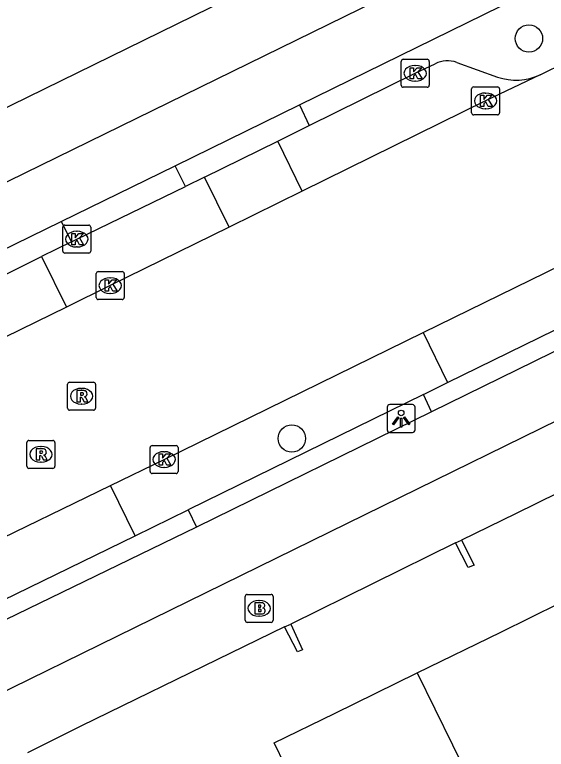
# Model space of a CAD drawing. Extents: x 160457 to 162082, y 388340 to 389736.
# Drawn here: x 161054.75 to 161073.75, y 389145.97 to 389172.21 of the extents above; entities that cross this region are included whole.
import ezdxf

# ---------------------------------------------------------------- set-up
doc = ezdxf.new("R2010")
doc.units = 0
for name, color, linetype in [('IMGEO_Boom', 7, 'Continuous'), ('IMGEO_Brandkraan', 7, 'Continuous'), ('IMGEO_Fietspad_gesloten', 7, 'Continuous'), ('IMGEO_Kolk', 7, 'Continuous'), ('IMGEO_Lichtpunt', 7, 'Continuous'), ('IMGEO_Pand', 7, 'Continuous'), ('IMGEO_Parkeervlak_open', 7, 'Continuous'), ('IMGEO_Rijbaan_lokaal_open', 7, 'Continuous'), ('IMGEO_Rioolput', 7, 'Continuous'), ('IMGEO_Verkeerseiland_open', 7, 'Continuous'), ('IMGEO_Voetpad_open', 7, 'Continuous')]:
    doc.layers.add(name, color=color, linetype=linetype)

msp = doc.modelspace()

# ---------------------------------------------------------------- linework, layer by layer
at = {"layer": 'IMGEO_Boom'}
for centre in [(161073.129, 389171.355), (161064.65, 389157.07)]:
    msp.add_circle(centre, 0.489, dxfattribs=at)
at = {"layer": 'IMGEO_Brandkraan'}
for p, q in [((161062.984, 389150.577), (161062.984, 389151.429)), ((161063.059, 389151.503), (161063.911, 389151.503)), ((161063.472, 389151.283), (161063.497, 389151.283)), ((161063.985, 389151.429), (161063.985, 389150.577)), ((161063.911, 389150.503), (161063.059, 389150.503)), ((161063.495, 389150.723), (161063.47, 389150.723))]:
    msp.add_line(p, q, dxfattribs=at)
for points in [[(161062.984, 389150.577), (161062.984, 389151.429)], [(161063.059, 389151.503), (161063.911, 389151.503)], [(161063.985, 389151.429), (161063.985, 389150.577)], [(161063.332, 389151.203), (161063.332, 389150.803), (161063.545, 389150.803)], [(161063.563, 389151.203), (161063.332, 389151.203)], [(161063.511, 389151.122), (161063.457, 389151.122), (161063.457, 389151.046)], [(161063.457, 389151.046), (161063.51, 389151.046)], [(161063.519, 389150.97), (161063.457, 389150.97), (161063.457, 389150.889)], [(161063.457, 389150.889), (161063.519, 389150.889)], [(161063.911, 389150.503), (161063.059, 389150.503)]]:
    msp.add_lwpolyline(points, dxfattribs=at)
for centre, radius, start, end in [((161063.061, 389151.427), 0.0765, 91.552, 178.448), ((161063.061, 389151.427), 0.0765, 91.552, 178.448), ((161063.909, 389151.427), 0.0765, 1.552, 88.448), ((161063.909, 389151.427), 0.0765, 1.552, 88.448), ((161063.512, 389151.084), 0.0379, 267.8285, 90.9355), ((161063.567, 389151.058), 0.145, 59.4692, 91.5367), ((161063.592, 389151.105), 0.0922, 285.5137, 58.1501), ((161063.597, 389150.913), 0.105, 301.3115, 78.989), ((161063.52, 389150.929), 0.0404, 269.8759, 90.5077), ((161063.551, 389151.054), 0.251, 268.6676, 293.5347), ((161063.061, 389150.579), 0.0765, 181.552, 268.448), ((161063.061, 389150.579), 0.0765, 181.552, 268.448), ((161063.909, 389150.579), 0.0765, 271.552, 358.448), ((161063.909, 389150.579), 0.0765, 271.552, 358.448)]:
    msp.add_arc(centre, radius, start, end, dxfattribs=at)
for centre, major_axis, ratio, start_param, end_param in [((161063.471, 389151.003), (-0.387, 0.002), 0.722429, 4.712389, 7.853982), ((161063.496, 389151.003), (-0.39, 0.002), 0.717154, 1.570796, 4.712389)]:
    msp.add_ellipse(centre, major_axis=major_axis, ratio=ratio, start_param=start_param, end_param=end_param, dxfattribs=at)
at = {"layer": 'IMGEO_Fietspad_gesloten'}
for points in [[(161132.774, 389204.546), (161021.386, 389150.057), (161000, 389139.59), (160954.879, 389117.505), (160945.498, 389112.928)], [(161064.928, 389168.99), (161096.687, 389184.544)], [(161024.136, 389133.21), (161025.633, 389133.947), (161101.935, 389171.343)], [(161060.478, 389166.81), (161064.928, 389168.99)], [(161056.409, 389164.82), (161060.478, 389166.81)], [(161052.01, 389162.673), (161056.409, 389164.82)], [(161077.007, 389161.63), (161069.643, 389158.024)], [(161069.643, 389158.024), (161061.242, 389153.903)], [(161061.242, 389153.903), (161054.017, 389150.401)]]:
    msp.add_lwpolyline(points, dxfattribs=at)
at = {"layer": 'IMGEO_Kolk'}
for p, q in [((161068.562, 389169.689), (161068.562, 389170.541)), ((161068.637, 389170.615), (161069.489, 389170.615)), ((161069.563, 389170.541), (161069.563, 389169.689)), ((161069.05, 389170.395), (161069.075, 389170.395)), ((161069.073, 389169.835), (161069.048, 389169.835)), ((161069.489, 389169.615), (161068.637, 389169.615)), ((161071.078, 389168.703), (161071.078, 389169.555)), ((161071.153, 389169.629), (161072.005, 389169.629)), ((161071.566, 389169.409), (161071.591, 389169.409)), ((161072.079, 389169.555), (161072.079, 389168.703)), ((161072.005, 389168.629), (161071.153, 389168.629)), ((161071.589, 389168.849), (161071.564, 389168.849)), ((161056.54, 389164.691), (161057.392, 389164.691)), ((161056.465, 389163.765), (161056.465, 389164.617)), ((161056.953, 389164.471), (161056.978, 389164.471)), ((161057.466, 389164.617), (161057.466, 389163.765)), ((161056.976, 389163.911), (161056.951, 389163.911)), ((161057.392, 389163.691), (161056.54, 389163.691)), ((161057.659, 389162.106), (161057.659, 389162.958)), ((161057.734, 389163.032), (161058.586, 389163.032)), ((161058.66, 389162.958), (161058.66, 389162.106)), ((161058.147, 389162.812), (161058.172, 389162.812)), ((161058.586, 389162.032), (161057.734, 389162.032)), ((161058.17, 389162.252), (161058.145, 389162.252)), ((161059.662, 389156.82), (161060.514, 389156.82)), ((161059.587, 389155.894), (161059.587, 389156.746)), ((161060.075, 389156.6), (161060.1, 389156.6)), ((161060.588, 389156.746), (161060.588, 389155.894)), ((161060.098, 389156.04), (161060.073, 389156.04)), ((161060.514, 389155.82), (161059.662, 389155.82))]:
    msp.add_line(p, q, dxfattribs=at)
for points in [[(161068.562, 389169.689), (161068.562, 389170.541)], [(161068.637, 389170.615), (161069.489, 389170.615)], [(161069.563, 389170.541), (161069.563, 389169.689)], [(161068.883, 389170.315), (161069.006, 389170.315), (161069.006, 389170.164), (161069.136, 389170.315), (161069.3, 389170.315), (161069.154, 389170.164), (161069.307, 389169.915), (161069.155, 389169.915), (161069.07, 389170.079), (161069.006, 389170.012), (161069.006, 389169.915), (161068.883, 389169.915), (161068.883, 389170.315)], [(161069.489, 389169.615), (161068.637, 389169.615)], [(161071.078, 389168.703), (161071.078, 389169.555)], [(161071.153, 389169.629), (161072.005, 389169.629)], [(161072.079, 389169.555), (161072.079, 389168.703)], [(161071.399, 389169.329), (161071.522, 389169.329), (161071.522, 389169.178), (161071.652, 389169.329), (161071.816, 389169.329), (161071.67, 389169.178), (161071.823, 389168.929), (161071.671, 389168.929), (161071.586, 389169.093), (161071.522, 389169.026), (161071.522, 389168.929), (161071.399, 389168.929), (161071.399, 389169.329)], [(161072.005, 389168.629), (161071.153, 389168.629)], [(161056.54, 389164.691), (161057.392, 389164.691)], [(161056.465, 389163.765), (161056.465, 389164.617)], [(161056.786, 389164.391), (161056.909, 389164.391), (161056.909, 389164.24), (161057.039, 389164.391), (161057.203, 389164.391), (161057.057, 389164.24), (161057.21, 389163.991), (161057.058, 389163.991), (161056.973, 389164.155), (161056.909, 389164.088), (161056.909, 389163.991), (161056.786, 389163.991), (161056.786, 389164.391)], [(161057.466, 389164.617), (161057.466, 389163.765)], [(161057.392, 389163.691), (161056.54, 389163.691)], [(161057.659, 389162.106), (161057.659, 389162.958)], [(161057.734, 389163.032), (161058.586, 389163.032)], [(161058.66, 389162.958), (161058.66, 389162.106)], [(161057.98, 389162.732), (161058.103, 389162.732), (161058.103, 389162.581), (161058.233, 389162.732), (161058.397, 389162.732), (161058.251, 389162.581), (161058.404, 389162.332), (161058.252, 389162.332), (161058.167, 389162.496), (161058.103, 389162.429), (161058.103, 389162.332), (161057.98, 389162.332), (161057.98, 389162.732)], [(161058.586, 389162.032), (161057.734, 389162.032)], [(161059.662, 389156.82), (161060.514, 389156.82)], [(161059.587, 389155.894), (161059.587, 389156.746)], [(161059.908, 389156.52), (161060.031, 389156.52), (161060.031, 389156.369), (161060.161, 389156.52), (161060.325, 389156.52), (161060.179, 389156.369), (161060.332, 389156.12), (161060.18, 389156.12), (161060.095, 389156.284), (161060.031, 389156.217), (161060.031, 389156.12), (161059.908, 389156.12), (161059.908, 389156.52)], [(161060.588, 389156.746), (161060.588, 389155.894)], [(161060.514, 389155.82), (161059.662, 389155.82)]]:
    msp.add_lwpolyline(points, dxfattribs=at)
for centre, start, end in [((161068.639, 389170.539), 91.552, 178.448), ((161068.639, 389170.539), 91.552, 178.448), ((161069.487, 389170.539), 1.552, 88.448), ((161069.487, 389170.539), 1.552, 88.448), ((161068.639, 389169.691), 181.552, 268.448), ((161068.639, 389169.691), 181.552, 268.448), ((161069.487, 389169.691), 271.552, 358.448), ((161069.487, 389169.691), 271.552, 358.448), ((161071.155, 389169.553), 91.552, 178.448), ((161071.155, 389169.553), 91.552, 178.448), ((161072.003, 389169.553), 1.552, 88.448), ((161072.003, 389169.553), 1.552, 88.448), ((161071.155, 389168.705), 181.552, 268.448), ((161071.155, 389168.705), 181.552, 268.448), ((161072.003, 389168.705), 271.552, 358.448), ((161072.003, 389168.705), 271.552, 358.448), ((161056.542, 389164.615), 91.552, 178.448), ((161056.542, 389164.615), 91.552, 178.448), ((161057.39, 389164.615), 1.552, 88.448), ((161057.39, 389164.615), 1.552, 88.448), ((161056.542, 389163.767), 181.552, 268.448), ((161056.542, 389163.767), 181.552, 268.448), ((161057.39, 389163.767), 271.552, 358.448), ((161057.39, 389163.767), 271.552, 358.448), ((161057.736, 389162.956), 91.552, 178.448), ((161057.736, 389162.956), 91.552, 178.448), ((161058.584, 389162.956), 1.552, 88.448), ((161058.584, 389162.956), 1.552, 88.448), ((161057.736, 389162.108), 181.552, 268.448), ((161057.736, 389162.108), 181.552, 268.448), ((161058.584, 389162.108), 271.552, 358.448), ((161058.584, 389162.108), 271.552, 358.448), ((161059.664, 389156.744), 91.552, 178.448), ((161059.664, 389156.744), 91.552, 178.448), ((161060.512, 389156.744), 1.552, 88.448), ((161060.512, 389156.744), 1.552, 88.448), ((161059.664, 389155.896), 181.552, 268.448), ((161059.664, 389155.896), 181.552, 268.448), ((161060.512, 389155.896), 271.552, 358.448), ((161060.512, 389155.896), 271.552, 358.448)]:
    msp.add_arc(centre, 0.0765, start, end, dxfattribs=at)
for centre, major_axis, ratio, start_param, end_param in [((161069.049, 389170.115), (-0.387, 0.002), 0.722429, 4.712389, 7.853982), ((161069.074, 389170.115), (-0.39, 0.002), 0.717154, 1.570796, 4.712389), ((161071.565, 389169.129), (-0.387, 0.002), 0.722429, 4.712389, 7.853982), ((161071.59, 389169.129), (-0.39, 0.002), 0.717154, 1.570796, 4.712389), ((161056.952, 389164.191), (-0.387, 0.002), 0.722429, 4.712389, 7.853982), ((161056.977, 389164.191), (-0.39, 0.002), 0.717154, 1.570796, 4.712389), ((161058.146, 389162.532), (-0.387, 0.002), 0.722429, 4.712389, 7.853982), ((161058.171, 389162.532), (-0.39, 0.002), 0.717154, 1.570796, 4.712389), ((161060.074, 389156.32), (-0.387, 0.002), 0.722429, 4.712389, 7.853982), ((161060.099, 389156.32), (-0.39, 0.002), 0.717154, 1.570796, 4.712389)]:
    msp.add_ellipse(centre, major_axis=major_axis, ratio=ratio, start_param=start_param, end_param=end_param, dxfattribs=at)
at = {"layer": 'IMGEO_Lichtpunt'}
for p, q in [((161068.062, 389158.185), (161068.062, 389157.378)), ((161068.062, 389158.185), (161068.062, 389157.378)), ((161068.964, 389158.28), (161068.156, 389158.28)), ((161068.964, 389158.28), (161068.156, 389158.28)), ((161069.058, 389157.378), (161069.058, 389158.185)), ((161069.058, 389157.378), (161069.058, 389158.185)), ((161068.156, 389157.284), (161068.964, 389157.284)), ((161068.156, 389157.284), (161068.964, 389157.284))]:
    msp.add_line(p, q, dxfattribs=at)
for points in [[(161068.436, 389157.849), (161068.475, 389157.821), (161068.287, 389157.559), (161068.249, 389157.586), (161068.436, 389157.849)], [(161068.648, 389157.821), (161068.686, 389157.848), (161068.873, 389157.586), (161068.834, 389157.558), (161068.648, 389157.821)], [(161068.538, 389157.801), (161068.585, 389157.801), (161068.585, 389157.479), (161068.538, 389157.479), (161068.538, 389157.801)]]:
    msp.add_lwpolyline(points, dxfattribs=at)
msp.add_circle((161068.561, 389157.983), 0.0994, dxfattribs=at)
for centre, start, end in [((161068.156, 389158.185), 90, 180), ((161068.156, 389158.185), 90, 180), ((161068.964, 389158.185), 0, 90), ((161068.964, 389158.185), 0, 90), ((161068.156, 389157.378), 180, 270), ((161068.156, 389157.378), 180, 270), ((161068.964, 389157.378), 270, 0), ((161068.964, 389157.378), 270, 360)]:
    msp.add_arc(centre, 0.0946, start, end, dxfattribs=at)
at = {"layer": 'IMGEO_Pand'}
for points in [[(161070.506, 389153.344), (161070.715, 389153.438)], [(161070.715, 389153.438), (161071.171, 389152.544), (161070.96, 389152.459), (161070.506, 389153.344)], [(161069.137, 389148.699), (161072.12, 389150.158), (161074.248, 389151.199), (161075.038, 389149.582), (161077.554, 389150.813), (161077.01, 389151.927), (161077.149, 389151.995)], [(161064.389, 389150.347), (161064.619, 389150.433)], [(161064.619, 389150.433), (161065.039, 389149.522), (161064.855, 389149.448), (161064.389, 389150.347)], [(161061.618, 389144.397), (161061.763, 389144.468), (161062.307, 389143.354), (161064.811, 389144.579), (161064.02, 389146.195), (161066.183, 389147.253), (161069.137, 389148.699)], [(161069.137, 389148.699), (161073.558, 389139.695)]]:
    msp.add_lwpolyline(points, dxfattribs=at)
at = {"layer": 'IMGEO_Parkeervlak_open'}
for points in [[(161065.274, 389168.248), (161069.064, 389170.114), (161069.776, 389170.453)], [(161070.546, 389170.506), (161072.006, 389169.977)], [(161064.147, 389167.693), (161065.274, 389168.248)], [(161061.529, 389166.404), (161060.856, 389166.073)], [(161056.778, 389164.097), (161056.966, 389164.19), (161060.856, 389166.073)], [(161056.778, 389164.097), (161055.707, 389163.568)], [(161069.361, 389158.645), (161070.221, 389159.066)], [(161069.361, 389158.645), (161060.946, 389154.519)], [(161059.054, 389153.595), (161060.946, 389154.519)]]:
    msp.add_lwpolyline(points, dxfattribs=at)
for centre, radius, start, end in [((161070.221, 389169.611), 0.952, 70.0251, 117.85), ((161072.657, 389171.939), 2.068, 251.6367, 294.8398)]:
    msp.add_arc(centre, radius, start, end, dxfattribs=at)
at = {"layer": 'IMGEO_Rijbaan_lokaal_open'}
for points in [[(161073.526, 389170.063), (161075.361, 389170.969)], [(161073.526, 389170.063), (161071.579, 389169.128), (161065.026, 389165.907)], [(161061.529, 389166.404), (161064.147, 389167.693)], [(161065.026, 389165.907), (161064.147, 389167.693)], [(161062.407, 389164.619), (161061.529, 389166.404)], [(161065.026, 389165.907), (161062.407, 389164.619)], [(161062.407, 389164.619), (161058.16, 389162.531), (161056.598, 389161.767)], [(161052.954, 389162.207), (161055.707, 389163.568)], [(161055.707, 389163.568), (161056.598, 389161.767)], [(161069.346, 389160.854), (161074.828, 389163.538)], [(161056.598, 389161.767), (161053.839, 389160.417)], [(161070.221, 389159.066), (161075.704, 389161.749)], [(161058.176, 389155.393), (161060.087, 389156.321), (161069.346, 389160.854)], [(161069.346, 389160.854), (161070.221, 389159.066)], [(161053.454, 389153.1), (161058.176, 389155.393)], [(161059.054, 389153.595), (161058.176, 389155.393)], [(161054.337, 389151.291), (161059.054, 389153.595)]]:
    msp.add_lwpolyline(points, dxfattribs=at)
at = {"layer": 'IMGEO_Rioolput'}
for p, q in [((161056.635, 389158.155), (161056.635, 389159.007)), ((161056.71, 389159.081), (161057.562, 389159.081)), ((161057.636, 389159.007), (161057.636, 389158.155)), ((161057.123, 389158.861), (161057.148, 389158.861)), ((161057.146, 389158.301), (161057.121, 389158.301)), ((161057.562, 389158.081), (161056.71, 389158.081)), ((161055.181, 389156.077), (161055.181, 389156.929)), ((161055.256, 389157.003), (161056.108, 389157.003)), ((161055.669, 389156.783), (161055.694, 389156.783)), ((161056.182, 389156.929), (161056.182, 389156.077)), ((161056.108, 389156.003), (161055.256, 389156.003)), ((161055.692, 389156.223), (161055.667, 389156.223))]:
    msp.add_line(p, q, dxfattribs=at)
for points in [[(161056.635, 389158.155), (161056.635, 389159.007)], [(161056.71, 389159.081), (161057.562, 389159.081)], [(161057.636, 389159.007), (161057.636, 389158.155)], [(161057.224, 389158.779), (161056.972, 389158.781), (161056.972, 389158.381)], [(161057.15, 389158.7), (161057.096, 389158.7), (161057.096, 389158.619)], [(161057.096, 389158.619), (161057.148, 389158.619)], [(161056.972, 389158.381), (161057.096, 389158.381), (161057.096, 389158.543), (161057.107, 389158.543)], [(161057.154, 389158.514), (161057.225, 389158.381), (161057.365, 389158.381), (161057.3, 389158.507)], [(161057.562, 389158.081), (161056.71, 389158.081)], [(161055.181, 389156.077), (161055.181, 389156.929)], [(161055.256, 389157.003), (161056.108, 389157.003)], [(161056.182, 389156.929), (161056.182, 389156.077)], [(161055.77, 389156.701), (161055.518, 389156.703), (161055.518, 389156.303)], [(161055.696, 389156.622), (161055.642, 389156.622), (161055.642, 389156.541)], [(161055.642, 389156.541), (161055.694, 389156.541)], [(161055.518, 389156.303), (161055.642, 389156.303), (161055.642, 389156.465), (161055.653, 389156.465)], [(161055.7, 389156.436), (161055.771, 389156.303), (161055.911, 389156.303), (161055.846, 389156.429)], [(161056.108, 389156.003), (161055.256, 389156.003)]]:
    msp.add_lwpolyline(points, dxfattribs=at)
for centre, radius, start, end in [((161056.712, 389159.005), 0.0765, 91.552, 178.448), ((161056.712, 389159.005), 0.0765, 91.552, 178.448), ((161057.56, 389159.005), 0.0765, 1.552, 88.448), ((161057.56, 389159.005), 0.0765, 1.552, 88.448), ((161057.132, 389158.808), 0.19, 274.7715, 282.9687), ((161057.156, 389158.604), 0.0964, 77.0061, 93.1865), ((161057.17, 389158.661), 0.0378, 276.6634, 79.6772), ((161057.223, 389158.669), 0.109, 350.3612, 89.416), ((161057.221, 389158.669), 0.112, 277.5842, 350.9817), ((161057.106, 389158.49), 0.0533, 26.0293, 88.6989), ((161057.205, 389158.454), 0.108, 29.5134, 73.7905), ((161056.712, 389158.157), 0.0765, 181.552, 268.448), ((161056.712, 389158.157), 0.0765, 181.552, 268.448), ((161057.56, 389158.157), 0.0765, 271.552, 358.448), ((161057.56, 389158.157), 0.0765, 271.552, 358.448), ((161055.258, 389156.927), 0.0765, 91.552, 178.448), ((161055.258, 389156.927), 0.0765, 91.552, 178.448), ((161056.106, 389156.927), 0.0765, 1.552, 88.448), ((161056.106, 389156.927), 0.0765, 1.552, 88.448), ((161055.678, 389156.73), 0.19, 274.7715, 282.9687), ((161055.702, 389156.526), 0.0964, 77.0061, 93.1865), ((161055.716, 389156.583), 0.0378, 276.6634, 79.6772), ((161055.769, 389156.591), 0.109, 350.3612, 89.416), ((161055.767, 389156.591), 0.112, 277.5842, 350.9817), ((161055.652, 389156.412), 0.0533, 26.0293, 88.6989), ((161055.751, 389156.376), 0.108, 29.5134, 73.7905), ((161055.258, 389156.079), 0.0765, 181.552, 268.448), ((161055.258, 389156.079), 0.0765, 181.552, 268.448), ((161056.106, 389156.079), 0.0765, 271.552, 358.448), ((161056.106, 389156.079), 0.0765, 271.552, 358.448)]:
    msp.add_arc(centre, radius, start, end, dxfattribs=at)
for centre, major_axis, ratio, start_param, end_param in [((161057.122, 389158.581), (-0.387, 0.002), 0.722429, 4.712389, 7.853982), ((161057.147, 389158.581), (-0.39, 0.002), 0.717154, 1.570796, 4.712389), ((161055.668, 389156.503), (-0.387, 0.002), 0.722429, 4.712389, 7.853982), ((161055.693, 389156.503), (-0.39, 0.002), 0.717154, 1.570796, 4.712389)]:
    msp.add_ellipse(centre, major_axis=major_axis, ratio=ratio, start_param=start_param, end_param=end_param, dxfattribs=at)
at = {"layer": 'IMGEO_Verkeerseiland_open'}
for points in [[(161064.928, 389168.99), (161065.274, 389168.248)], [(161060.856, 389166.073), (161060.478, 389166.81)], [(161056.409, 389164.82), (161056.778, 389164.097)], [(161069.643, 389158.024), (161069.361, 389158.645)], [(161060.946, 389154.519), (161061.242, 389153.903)]]:
    msp.add_lwpolyline(points, dxfattribs=at)
at = {"layer": 'IMGEO_Voetpad_open'}
for points in [[(161020.875, 389152.458), (161071.786, 389177.392)], [(161079.916, 389157.951), (161077.974, 389156.997), (161072.654, 389154.385), (161070.715, 389153.438)], [(161070.506, 389153.344), (161064.619, 389150.433)], [(161064.389, 389150.347), (161062.455, 389149.398), (161057.138, 389146.812), (161055.209, 389145.839)]]:
    msp.add_lwpolyline(points, dxfattribs=at)

doc.saveas('drawing.dxf')
